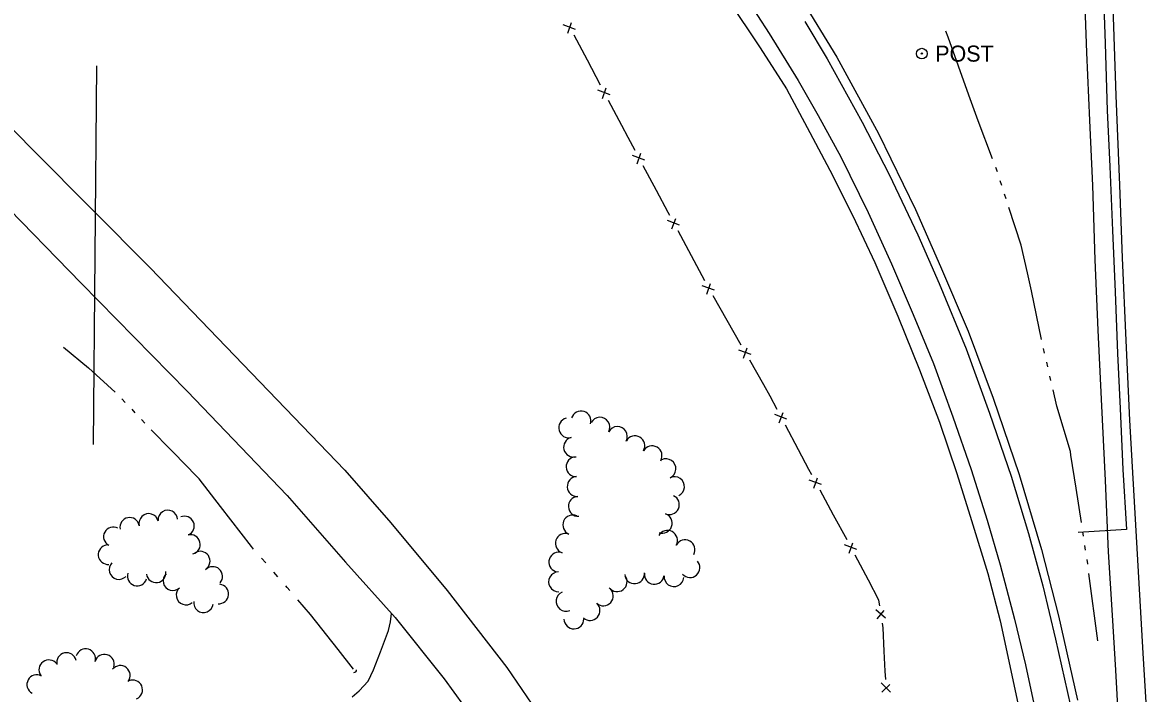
# Model space of a CAD drawing. Extents: x 589250 to 1188077, y 162953 to 363065.
# Drawn here: x 593601.3 to 594021.8, y 173455.3 to 173705.9 of the extents above; entities that cross this region are included whole.
import ezdxf

# ---------------------------------------------------------------- set-up
doc = ezdxf.new("R2010")
doc.units = 0
for name, color, linetype in [('E_DRN', 7, 'Continuous'), ('E_DRN_DrainTile', 7, 'Continuous'), ('E_DRN_Pipe', 7, 'Continuous'), ('E_DWY', 7, 'Continuous'), ('E_FEN_P', 7, 'Continuous'), ('E_LAND_TreeLine_P', 7, 'Continuous'), ('E_MISCPROP', 7, 'Continuous'), ('E_RDWY', 7, 'Continuous'), ('E_RDWY_Gravel', 7, 'Continuous'), ('E_WTR_FlowLine', 7, 'Continuous')]:
    doc.layers.add(name, color=color, linetype=linetype)

msp = doc.modelspace()

# ---------------------------------------------------------------- linework, layer by layer
at = {"layer": 'E_DRN'}
msp.add_arc((593725.18, 173464.05), 0.887, 258.9975, 5.2577, dxfattribs=at)
at = {"layer": 'E_DRN_DrainTile'}
msp.add_line((593628.94, 173689.66), (593627.67, 173548.24), dxfattribs=at)
at = {"layer": 'E_DRN_Pipe'}
msp.add_line((594013.57, 173516.48), (593995.6, 173515.42), dxfattribs=at)
msp.add_lwpolyline([(593998.81, 173965.11), (593998.96, 173952.23), (593999.27, 173928.66), (593999.8, 173904.33), (594000.26, 173885.46), (594000.48, 173865.59), (594001.3, 173846.23), (594001.77, 173825.77), (594002.54, 173801.4), (594003.3, 173779.87), (594003.5, 173760.41), (594004.02, 173741.74), (594004.89, 173719.31), (594005.66, 173698.02), (594006.44, 173672.97), (594007.44, 173652.11), (594008.35, 173628.2), (594009.34, 173605.32), (594010.31, 173582.24), (594011.3, 173561.72), (594012.25, 173538.96), (594013.57, 173516.48)], dxfattribs=at)
at = {"layer": 'E_DWY'}
for p, q in [((593738.75, 173481.99), (593739.07, 173485.18)), ((593735.03, 173470.82), (593737.9, 173478.77)), ((593737.9, 173478.77), (593738.75, 173481.99)), ((593732.33, 173464.17), (593735.03, 173470.82)), ((593730.3, 173459.93), (593732.33, 173464.17)), ((593727.06, 173456.28), (593730.3, 173459.93)), ((593724.39, 173454.03), (593727.06, 173456.28))]:
    msp.add_line(p, q, dxfattribs=at)
at = {"layer": 'E_FEN_P'}
for p, q in [((593804.97, 173701.89), (593806.36, 173705.82)), ((593807.84, 173703.3), (593803.26, 173704.95)), ((593812.23, 173691.83), (593807.31, 173701.15)), ((593817.15, 173682.5), (593812.23, 173691.83)), ((593820.74, 173678.86), (593816.2, 173680.61)), ((593817.84, 173677.51), (593819.32, 173681.42)), ((593825.11, 173667.41), (593820.19, 173676.73)), ((593827.5, 173662.9), (593825.11, 173667.41)), ((593830.06, 173658.11), (593827.5, 173662.9)), ((593833.68, 173654.48), (593829.13, 173656.21)), ((593830.78, 173653.12), (593832.23, 173657.04)), ((593838.12, 173643.07), (593833.14, 173652.36)), ((593842.46, 173634.96), (593838.12, 173643.07)), ((593843.09, 173633.78), (593842.46, 173634.96)), ((593846.71, 173630.15), (593842.16, 173631.88)), ((593843.81, 173628.79), (593845.27, 173632.7)), ((593851.15, 173618.74), (593846.17, 173628.03)), ((593856.12, 173609.45), (593851.15, 173618.74)), ((593859.77, 173605.88), (593855.17, 173607.49)), ((593856.9, 173604.45), (593858.26, 173608.39)), ((593864.49, 173594.58), (593859.28, 173603.74)), ((593869.7, 173585.41), (593864.49, 173594.58)), ((593873.4, 173581.88), (593868.81, 173583.49)), ((593870.54, 173580.45), (593871.9, 173584.4)), ((593878.13, 173570.58), (593872.92, 173579.74)), ((593880.52, 173566.37), (593878.13, 173570.58)), ((593883.17, 173561.33), (593880.52, 173566.37)), ((593886.76, 173557.68), (593882.22, 173559.44)), ((593883.85, 173556.34), (593885.34, 173560.24)), ((593891.11, 173546.22), (593886.21, 173555.55)), ((593894.92, 173538.97), (593891.11, 173546.22)), ((593896.05, 173536.91), (593894.92, 173538.97)), ((593899.69, 173533.32), (593895.13, 173535.01)), ((593896.8, 173531.93), (593898.23, 173535.86)), ((593904.22, 173521.94), (593899.17, 173531.19)), ((593909.27, 173512.69), (593904.22, 173521.94)), ((593912.88, 173509.05), (593908.34, 173510.8)), ((593909.97, 173507.71), (593911.45, 173511.61)), ((593917.24, 173497.6), (593912.33, 173506.93)), ((593921.17, 173490.16), (593917.24, 173497.6)), ((593923.66, 173483.43), (593919.96, 173486.59)), ((593921.48, 173488.06), (593921.17, 173490.16)), ((593920.47, 173483.12), (593923.16, 173486.31)), ((593922.71, 173479.79), (593922.44, 173481.6)), ((593923.14, 173471.1), (593922.71, 173479.79)), ((593923.52, 173463.66), (593923.14, 173471.1)), ((593923.68, 173460.57), (593923.52, 173463.66)), ((593925.42, 173455.75), (593922.03, 173459.25)), ((593922.21, 173455.75), (593925.19, 173458.68))]:
    msp.add_line(p, q, dxfattribs=at)
at = {"layer": 'E_LAND_TreeLine_P'}
for centre, radius, start, end in [((593805.23, 173554.47), 3.7, 104.4374, 284.4374), ((593809.9, 173557.09), 3.7, 342.5067, 162.5067), ((593816.93, 173554.75), 3.7, 332.0551, 152.0551), ((593823.47, 173551.28), 3.7, 332.0551, 152.0551), ((593807.08, 173547.29), 3.7, 104.4374, 284.4374), ((593830, 173547.78), 3.7, 329.9779, 149.9779), ((593836.42, 173544.07), 3.7, 329.9779, 149.9779), ((593808, 173539.97), 3.7, 93.279, 273.279), ((593841.59, 173539.22), 3.7, 295.5653, 115.5653), ((593808.42, 173532.57), 3.7, 93.279, 273.279), ((593844.79, 173532.54), 3.7, 295.5653, 115.5653), ((593808.85, 173525.17), 3.7, 93.279, 273.279), ((593842.89, 173525.79), 3.7, 245.7406, 65.7406), ((593641.27, 173517.36), 3.64, 11.2465, 191.2465), ((593648.39, 173518.81), 3.64, 13.746, 193.746), ((593655.52, 173520.11), 3.64, 3.4865, 183.4865), ((593661.78, 173517.86), 3.64, 293.4211, 113.4211), ((593806.78, 173518.22), 3.7, 66.4977, 246.4977), ((593840.24, 173518.88), 3.7, 250.3856, 70.3856), ((593635.17, 173513.82), 3.64, 61.5142, 241.5142), ((593842.19, 173512.49), 3.7, 331.5839, 151.5839), ((593664, 173510.96), 3.64, 284.0336, 104.0336), ((593803.99, 173511.36), 3.7, 70.9586, 250.9586), ((593848.71, 173508.97), 3.7, 331.5839, 151.5839), ((593633.16, 173507.14), 3.64, 95.9841, 275.9841), ((593667.66, 173504.74), 3.64, 303.8104, 123.8104), ((593801.57, 173504.36), 3.7, 70.9586, 250.9586), ((593637.29, 173501.55), 3.64, 135.9417, 315.9417), ((593850.59, 173502.29), 3.7, 221.543, 41.543), ((593644.08, 173499.13), 3.64, 162.8198, 342.8198), ((593651.16, 173500.35), 3.64, 188.0667, 8.0667), ((593657.4, 173497.41), 3.64, 134.0325, 314.0325), ((593672.35, 173499), 3.64, 318.4312, 138.4312), ((593801.46, 173496.98), 3.7, 90.9417, 270.9417), ((593823.37, 173497.03), 3.7, 216.9691, 36.9691), ((593829.87, 173499.99), 3.7, 185.0273, 5.0273), ((593837.23, 173499.76), 3.7, 172.8116, 352.8116), ((593844.59, 173498.92), 3.7, 175.2311, 355.2311), ((593674.62, 173492.44), 3.64, 264.6015, 84.6015), ((593662.29, 173492.03), 3.64, 130.5014, 310.5014), ((593804.25, 173489.75), 3.7, 112.3123, 292.3123), ((593818.22, 173491.74), 3.7, 227.9871, 47.9871), ((593668.81, 173489.17), 3.64, 171.8514, 351.8514), ((593813.26, 173486.24), 3.7, 227.9871, 47.9871), ((593807.21, 173483.12), 3.7, 180.9417, 0.9417), ((593617.69, 173466.85), 3.66, 12.2516, 192.2516), ((593624.84, 173468.32), 3.66, 343.2916, 163.2916), ((593631.85, 173466.21), 3.66, 343.2916, 163.2916), ((593611.04, 173464.18), 3.66, 35.6368, 215.6368), ((593637.79, 173462.05), 3.66, 321.6523, 141.6523), ((593606.56, 173458.61), 3.66, 61.1968, 241.1968), ((593642.41, 173456.65), 3.66, 293.4211, 113.4211)]:
    msp.add_arc(centre, radius, start, end, dxfattribs=at)
at = {"layer": 'E_MISCPROP'}
for radius in [2, 0.25]:
    msp.add_circle((593937.17, 173694.24), radius, dxfattribs=at)
at = {"layer": 'E_RDWY'}
for p, q in [((593866.66, 173722.5), (593880.19, 173701.74)), ((594009.78, 173678.59), (594008.47, 173716.2)), ((593893.45, 173706.21), (593901.76, 173692.31)), ((593880.19, 173701.74), (593890.97, 173684.19)), ((593566.34, 173697.62), (593605.52, 173657.97)), ((593901.76, 173692.31), (593914.91, 173668.7)), ((593890.97, 173684.19), (593898.42, 173671.12)), ((594011.19, 173645.1), (594009.78, 173678.59)), ((593898.42, 173671.12), (593906.9, 173655.67)), ((593914.91, 173668.7), (593925.02, 173649.16)), ((593605.52, 173657.97), (593648.98, 173614.2)), ((593906.9, 173655.67), (593917.17, 173634.85)), ((593925.02, 173649.16), (593935.74, 173626.51)), ((593586.45, 173646.1), (593623.15, 173608.52)), ((594012.15, 173617.97), (594011.19, 173645.1)), ((593917.17, 173634.85), (593925.85, 173615.71)), ((593935.74, 173626.51), (593943.7, 173608.34)), ((594013.51, 173587.06), (594012.15, 173617.97)), ((593648.98, 173614.2), (593686.77, 173574.88)), ((593925.85, 173615.71), (593933.96, 173596.84)), ((593623.15, 173608.52), (593662.7, 173568.18)), ((593943.7, 173608.34), (593953.74, 173583.98)), ((593933.96, 173596.84), (593941.49, 173578.53)), ((593953.74, 173583.98), (593962.5, 173560.02)), ((594014.86, 173557.36), (594013.51, 173587.06)), ((593686.77, 173574.88), (593721.69, 173538.67)), ((593941.49, 173578.53), (593948.76, 173558.65)), ((593662.7, 173568.18), (593700.13, 173529.21)), ((593948.76, 173558.65), (593955.61, 173538.91)), ((593962.5, 173560.02), (593970.55, 173536.47)), ((594019.9, 173470.32), (594014.86, 173557.36)), ((593721.69, 173538.67), (593738.83, 173518.98)), ((593955.61, 173538.91), (593961.59, 173520.01)), ((593970.55, 173536.47), (593977, 173515.02)), ((593700.13, 173529.21), (593721.91, 173504.34)), ((593738.83, 173518.98), (593759.92, 173493.75)), ((593961.59, 173520.01), (593966.41, 173503.36)), ((593977, 173515.02), (593982.42, 173495.54)), ((593721.91, 173504.34), (593740.47, 173483.63)), ((593966.41, 173503.36), (593971.84, 173483.03)), ((593982.42, 173495.54), (593987.14, 173475.62)), ((593759.92, 173493.75), (593782.11, 173465.04)), ((593740.47, 173483.63), (593758.71, 173460.8)), ((593971.84, 173483.03), (593975.95, 173465.94)), ((593987.14, 173475.62), (593992.66, 173450.62)), ((594021.83, 173436.33), (594019.9, 173470.32)), ((593975.95, 173465.94), (593979.79, 173447.99)), ((593782.11, 173465.04), (593798.26, 173441.48)), ((593758.71, 173460.8), (593775.91, 173437.26))]:
    msp.add_line(p, q, dxfattribs=at)
at = {"layer": 'E_RDWY_Gravel'}
for p, q in [((593998.77, 173694.63), (593997.79, 173723.27)), ((593864.7, 173714.52), (593876.81, 173696.41)), ((593890.67, 173717.19), (593905.45, 173692.91)), ((593876.81, 173696.41), (593886.57, 173681.15)), ((593905.45, 173692.91), (593920.94, 173664.39)), ((593999.93, 173669.25), (593998.77, 173694.63)), ((593886.57, 173681.15), (593895.35, 173664.78)), ((594001.08, 173645), (593999.93, 173669.25)), ((593895.35, 173664.78), (593902.79, 173650.69)), ((593920.94, 173664.39), (593934.79, 173636.09)), ((593902.79, 173650.69), (593911.38, 173633.61)), ((594001.92, 173617.24), (594001.08, 173645)), ((593934.79, 173636.09), (593944.15, 173614.73)), ((593911.38, 173633.61), (593919.57, 173616.23)), ((594003.1, 173590.98), (594001.92, 173617.24)), ((593919.57, 173616.23), (593928.21, 173596.16)), ((593944.15, 173614.73), (593954.43, 173590.62)), ((593928.21, 173596.16), (593936.34, 173576.17)), ((593954.43, 173590.62), (593963.85, 173565.63)), ((594004.27, 173565.23), (594003.1, 173590.98)), ((593936.34, 173576.17), (593943.77, 173556.67)), ((593963.85, 173565.63), (593973.58, 173537.01)), ((594005.77, 173534.85), (594004.27, 173565.23)), ((593943.77, 173556.67), (593950.29, 173537.46)), ((593950.29, 173537.46), (593955.78, 173519.94)), ((593973.58, 173537.01), (593981.92, 173509.12)), ((594006.96, 173508.22), (594005.77, 173534.85)), ((593955.78, 173519.94), (593961.82, 173500.12)), ((593981.92, 173509.12), (593988.21, 173484.33)), ((594008.35, 173484.59), (594006.96, 173508.22)), ((593961.82, 173500.12), (593966.41, 173482.38)), ((593966.41, 173482.38), (593971.18, 173460.33)), ((593988.21, 173484.33), (593995.36, 173452.79)), ((594009.69, 173463.97), (594008.35, 173484.59)), ((594010.76, 173444.41), (594009.69, 173463.97)), ((593971.18, 173460.33), (593975.51, 173440.09))]:
    msp.add_line(p, q, dxfattribs=at)
at = {"layer": 'E_WTR_FlowLine'}
for p, q in [((593947.03, 173700.43), (593946.13, 173702.64)), ((593954.77, 173678.78), (593947.03, 173700.43)), ((593958.23, 173669.09), (593954.77, 173678.77)), ((593963.54, 173654.96), (593958.23, 173669.09)), ((593965.39, 173650.04), (593964.77, 173651.68)), ((593967.02, 173645.05), (593966.48, 173646.72)), ((593968.64, 173640.05), (593968.1, 173641.72)), ((593974.23, 173622.76), (593969.71, 173636.72)), ((593976.64, 173612.33), (593974.23, 173622.76)), ((593978.19, 173605.66), (593976.64, 173612.33)), ((593981.87, 173587.49), (593978.19, 173605.66)), ((593616.59, 173584.64), (593625.93, 173576.88)), ((593983.02, 173582.37), (593982.63, 173584.07)), ((593625.93, 173576.88), (593635.88, 173567.77)), ((593984.22, 173577.25), (593983.82, 173578.96)), ((593985.41, 173572.14), (593985.02, 173573.85)), ((593987.66, 173562.55), (593986.21, 173568.73)), ((593638.4, 173565.3), (593639.61, 173564.01)), ((593992.66, 173545.64), (593987.66, 173562.55)), ((593642.03, 173561.44), (593643.24, 173560.15)), ((593645.67, 173557.57), (593646.88, 173556.29)), ((593649.33, 173553.75), (593656.66, 173546.26)), ((593656.66, 173546.26), (593662.87, 173539.95)), ((593992.88, 173544.26), (593992.66, 173545.64)), ((593994.81, 173532.01), (593992.88, 173544.26)), ((593662.87, 173539.95), (593665.42, 173537.29)), ((593665.42, 173537.29), (593667.25, 173535.42)), ((593675.22, 173525.14), (593667.25, 173535.42)), ((593996.77, 173519.18), (593994.81, 173532.01)), ((593686.78, 173510.12), (593675.22, 173525.14)), ((593997.56, 173513.98), (593997.3, 173515.71)), ((593687.57, 173509.22), (593686.78, 173510.12)), ((593998.35, 173508.79), (593998.09, 173510.52)), ((593692.08, 173504.05), (593690.58, 173505.77)), ((593999.12, 173503.73), (593998.88, 173505.33)), ((593999.14, 173503.6), (593999.12, 173503.73)), ((593696.6, 173498.88), (593695.09, 173500.61)), ((594002.96, 173474.97), (593999.6, 173500.13)), ((593700.15, 173494.82), (593699.61, 173495.44)), ((593701.1, 173493.71), (593700.15, 173494.82)), ((593708.82, 173484.76), (593704.09, 173490.24)), ((593719.14, 173471.71), (593708.82, 173484.76)), ((593724.87, 173464.4), (593719.14, 173471.71))]:
    msp.add_line(p, q, dxfattribs=at)

# ---------------------------------------------------------------- texts
at = {"layer": 'E_MISCPROP'}
msp.add_text('POST', height=6, dxfattribs=at).set_placement((593942.17, 173691.24))

doc.saveas('drawing.dxf')
